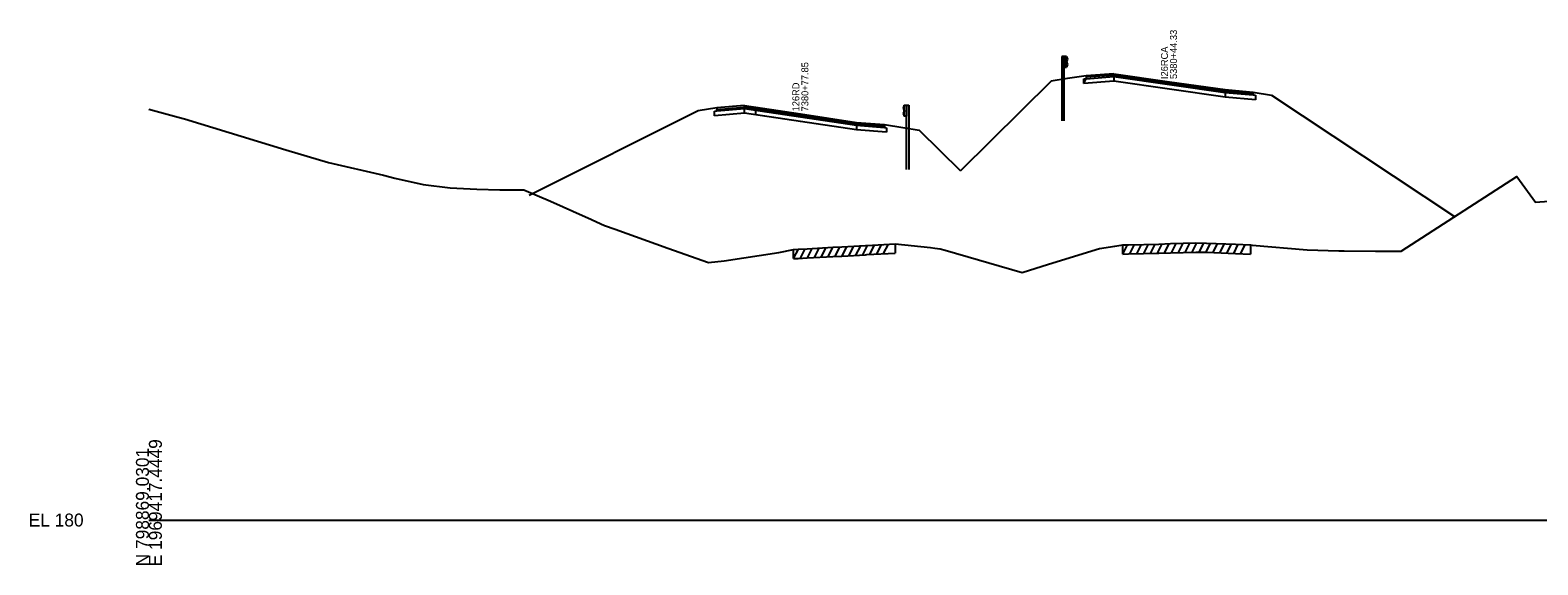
# Model space of a CAD drawing. Extents: x 1017 to 19997, y -1947 to 50737.
# Drawn here: x 13974.3 to 14300.5, y 28990.3 to 29106 of the extents above; entities that cross this region are included whole.
import ezdxf

# ---------------------------------------------------------------- set-up
doc = ezdxf.new("R2010")
doc.units = 0
for name, color, linetype in [('RD_GPK_XS_Cell', 7, 'Continuous'), ('RD_XS_Base', 7, 'Continuous'), ('RD_XS_ExGround', 7, 'Continuous'), ('RD_XS_ExPaveRet', 7, 'Continuous'), ('RD_XS_GR', 7, 'Continuous'), ('RD_XS_Greenside', 7, 'Continuous'), ('RD_XS_Pave', 7, 'Continuous'), ('RD_XS_PaveOvlay', 7, 'Continuous'), ('RD_XS_TX_Notes', 7, 'Continuous')]:
    doc.layers.add(name, color=color, linetype=linetype)

msp = doc.modelspace()

# ---------------------------------------------------------------- linework, layer by layer
at = {"layer": 'RD_GPK_XS_Cell'}
msp.add_line((14000, 29000), (14600, 29000), dxfattribs=at)
at = {"layer": 'RD_XS_Base'}
for points in [[(14202.27, 29094.43), (14202.77, 29095.46), (14208.79, 29095.91)], [(14202.27, 29095.43), (14202.77, 29095.46), (14208.79, 29095.91)], [(14208.79, 29095.91), (14208.79, 29094.91)], [(14202.27, 29094.43), (14202.27, 29095.43)], [(14208.79, 29094.91), (14202.27, 29094.43)], [(14232.88, 29091.47), (14220.84, 29093.19), (14208.79, 29094.91)], [(14232.88, 29092.47), (14232.88, 29091.47)], [(14232.88, 29092.47), (14238.91, 29091.95), (14239.41, 29091.9)], [(14122.36, 29088.47), (14122.86, 29088.51), (14128.89, 29089.01)], [(14128.89, 29088.01), (14128.89, 29089.01)], [(14239.41, 29090.9), (14232.88, 29091.47)], [(14239.41, 29091.9), (14239.41, 29090.9)], [(14122.36, 29087.47), (14122.36, 29088.47)], [(14128.89, 29088.01), (14122.36, 29087.47)], [(14153.08, 29084.39), (14140.97, 29086.2), (14128.89, 29088.01)], [(14131.32, 29087.65), (14131.32, 29088.65)], [(14153.08, 29084.39), (14140.97, 29086.2), (14131.32, 29087.65)], [(14153.08, 29085.39), (14153.08, 29084.39)], [(14153.08, 29085.39), (14159.13, 29084.91), (14159.63, 29084.87)], [(14159.63, 29083.87), (14153.08, 29084.39)], [(14159.63, 29084.87), (14159.63, 29083.87)]]:
    msp.add_lwpolyline(points, dxfattribs=at)
at = {"layer": 'RD_XS_ExGround'}
msp.add_lwpolyline([(14000, 29088.87), (14006.3, 29087.15), (14007.73, 29086.8), (14029.62, 29080.09), (14038.86, 29077.33), (14050.75, 29074.57), (14053.23, 29073.95), (14059.31, 29072.57), (14065.16, 29071.85), (14070.93, 29071.58), (14075.91, 29071.43), (14081.12, 29071.42), (14086.86, 29069), (14094.5, 29065.61), (14094.99, 29065.39), (14098.58, 29063.71), (14100.86, 29062.94), (14112.25, 29058.78), (14121.07, 29055.72), (14124.45, 29056.06), (14136.27, 29057.89), (14139.48, 29058.54), (14140.48, 29058.6), (14142.41, 29058.7), (14147.95, 29059), (14149.92, 29059.08), (14155.05, 29059.39), (14155.36, 29059.41), (14161.46, 29059.76), (14169.12, 29058.92), (14170.03, 29058.82), (14171.2, 29058.7), (14172.32, 29058.39), (14188.97, 29053.58), (14194.65, 29055.35), (14205.69, 29058.71), (14208.99, 29059.25), (14210.74, 29059.51), (14211.94, 29059.56), (14218.53, 29059.71), (14221.03, 29059.81), (14226.49, 29059.94), (14228.82, 29059.91), (14235.08, 29059.67), (14238.34, 29059.52), (14238.68, 29059.49), (14250.6, 29058.47), (14257.49, 29058.26), (14258.63, 29058.2), (14265.37, 29058.17), (14265.87, 29058.17), (14270.36, 29058.18), (14270.93, 29058.17), (14295.98, 29074.3), (14300.02, 29068.78), (14302.89, 29068.97)], dxfattribs=at)
at = {"layer": 'RD_XS_ExPaveRet'}
for p, q in [((14158.98, 29057.62), (14160.01, 29059.68)), ((14161.46, 29059.76), (14161.46, 29057.76)), ((14213.74, 29057.6), (14214.75, 29059.63)), ((14215.24, 29057.64), (14216.25, 29059.66)), ((14216.74, 29057.67), (14217.75, 29059.7)), ((14218.24, 29057.71), (14219.26, 29059.74)), ((14219.74, 29057.76), (14220.76, 29059.8)), ((14221.24, 29057.81), (14222.25, 29059.83)), ((14222.74, 29057.85), (14223.75, 29059.87)), ((14224.24, 29057.88), (14225.25, 29059.91)), ((14225.74, 29057.92), (14226.75, 29059.93)), ((14227.24, 29057.93), (14228.24, 29059.92)), ((14228.74, 29057.91), (14229.72, 29059.88)), ((14230.24, 29057.86), (14231.22, 29059.82)), ((14231.74, 29057.8), (14232.72, 29059.76)), ((14233.24, 29057.74), (14234.22, 29059.7)), ((14234.74, 29057.68), (14235.72, 29059.64)), ((14139.48, 29056.54), (14140.52, 29058.6)), ((14139.48, 29056.54), (14139.48, 29058.54)), ((14139.48, 29056.54), (14140.48, 29056.6)), ((14140.48, 29056.6), (14142.41, 29056.7)), ((14140.98, 29056.63), (14142.01, 29058.68)), ((14142.41, 29056.7), (14147.95, 29057)), ((14142.48, 29056.71), (14143.51, 29058.76)), ((14143.98, 29056.79), (14145.01, 29058.84)), ((14145.48, 29056.87), (14146.51, 29058.92)), ((14146.98, 29056.95), (14148.01, 29059)), ((14147.95, 29057), (14149.92, 29057.08)), ((14148.48, 29057.02), (14149.5, 29059.07)), ((14149.92, 29057.08), (14155.05, 29057.39)), ((14149.98, 29057.09), (14151.01, 29059.15)), ((14151.48, 29057.18), (14152.51, 29059.24)), ((14152.98, 29057.27), (14154.01, 29059.33)), ((14154.48, 29057.36), (14155.51, 29059.42)), ((14155.05, 29057.39), (14155.36, 29057.41)), ((14155.36, 29057.41), (14161.46, 29057.76)), ((14155.98, 29057.45), (14157.01, 29059.51)), ((14157.48, 29057.53), (14158.51, 29059.59)), ((14210.74, 29057.51), (14211.76, 29059.55)), ((14210.74, 29057.51), (14210.74, 29059.51)), ((14210.74, 29057.51), (14211.94, 29057.56)), ((14211.94, 29057.56), (14218.53, 29057.71)), ((14212.24, 29057.57), (14213.25, 29059.59)), ((14218.53, 29057.71), (14221.03, 29057.81)), ((14221.03, 29057.81), (14226.49, 29057.94)), ((14226.49, 29057.94), (14228.82, 29057.91)), ((14228.82, 29057.91), (14235.08, 29057.67)), ((14235.08, 29057.67), (14238.34, 29057.52)), ((14236.24, 29057.62), (14237.22, 29059.57)), ((14238.34, 29059.52), (14238.34, 29057.52))]:
    msp.add_line(p, q, dxfattribs=at)
at = {"layer": 'RD_XS_GR'}
for points in [[(14198.02, 29100.3), (14197.52, 29100.3)], [(14197.52, 29100.3), (14197.52, 29095.3)], [(14198.02, 29095.38), (14198.02, 29100.3)], [(14198.51, 29100.29), (14198.02, 29100.3)], [(14198.02, 29100.3), (14198.02, 29097.94)], [(14198.51, 29097.93), (14198.51, 29100.29)], [(14198.51, 29100.29), (14198.75, 29099.69)], [(14198.75, 29099.69), (14198.52, 29099.09)], [(14198.52, 29099.09), (14198.75, 29098.53)], [(14198.02, 29097.94), (14198.51, 29097.93)], [(14198.75, 29098.53), (14198.51, 29097.93)], [(14197.52, 29095.3), (14198.02, 29095.38)], [(14197.52, 29095.3), (14197.52, 29086.38)], [(14198.02, 29086.38), (14198.02, 29095.38)], [(14163.41, 29089.72), (14163.17, 29089.12)], [(14163.17, 29089.12), (14163.4, 29088.52)], [(14163.41, 29089.72), (14163.9, 29089.72)], [(14163.41, 29087.36), (14163.41, 29089.72)], [(14163.9, 29089.72), (14164.4, 29089.72)], [(14163.9, 29084.8), (14163.9, 29089.72)], [(14163.9, 29089.72), (14163.9, 29087.36)], [(14164.4, 29089.72), (14164.4, 29084.72)], [(14163.4, 29088.52), (14163.17, 29087.95)], [(14163.17, 29087.95), (14163.41, 29087.36)], [(14163.9, 29087.36), (14163.41, 29087.36)], [(14164.4, 29084.72), (14163.9, 29084.8)], [(14163.9, 29075.8), (14163.9, 29084.8)], [(14164.4, 29084.72), (14164.4, 29075.8)]]:
    msp.add_lwpolyline(points, dxfattribs=at)
at = {"layer": 'RD_XS_Greenside'}
for points in [[(14202.77, 29096.1), (14198.75, 29095.49)], [(14198.75, 29095.49), (14195.24, 29094.95), (14175.61, 29075.52)], [(14238.91, 29092.58), (14242.92, 29091.91)], [(14122.86, 29089.15), (14118.84, 29088.5)], [(14242.92, 29091.91), (14282.52, 29065.63)], [(14118.84, 29088.5), (14082.31, 29070.23)], [(14159.13, 29085.55), (14163.16, 29084.91)], [(14163.16, 29084.91), (14166.69, 29084.35), (14175.61, 29075.52)]]:
    msp.add_lwpolyline(points, dxfattribs=at)
at = {"layer": 'RD_XS_Pave'}
for points in [[(14208.79, 29096.22), (14202.77, 29095.78)], [(14202.77, 29095.46), (14208.79, 29095.91)], [(14202.77, 29095.78), (14202.77, 29095.46)], [(14232.88, 29092.79), (14220.84, 29094.51), (14208.79, 29096.22)], [(14208.79, 29096.22), (14208.79, 29095.91)], [(14208.79, 29095.91), (14220.84, 29094.19), (14232.88, 29092.47)], [(14232.88, 29092.47), (14232.88, 29092.79)], [(14232.88, 29092.79), (14238.91, 29092.27)], [(14238.91, 29091.95), (14232.88, 29092.47)], [(14238.91, 29092.27), (14238.91, 29091.95)], [(14122.86, 29088.83), (14128.89, 29089.33)], [(14128.89, 29089.01), (14122.86, 29088.51)], [(14153.08, 29085.71), (14140.97, 29087.52), (14128.89, 29089.33)], [(14128.89, 29089.33), (14128.89, 29089.01)], [(14128.89, 29089.01), (14140.97, 29087.2), (14153.08, 29085.39)], [(14122.86, 29088.51), (14122.86, 29088.83)], [(14153.08, 29085.71), (14140.97, 29087.52), (14131.32, 29088.97)], [(14131.32, 29088.97), (14131.32, 29088.65)], [(14131.32, 29088.65), (14140.97, 29087.2), (14153.08, 29085.39)], [(14153.08, 29085.39), (14153.08, 29085.71)], [(14153.08, 29085.71), (14159.13, 29085.23)], [(14159.13, 29084.91), (14153.08, 29085.39)], [(14159.13, 29085.23), (14159.13, 29084.91)]]:
    msp.add_lwpolyline(points, dxfattribs=at)
at = {"layer": 'RD_XS_PaveOvlay'}
for points in [[(14208.79, 29096.54), (14202.77, 29096.1)], [(14202.77, 29096.1), (14202.77, 29095.78)], [(14208.79, 29096.54), (14220.84, 29094.82), (14232.88, 29093.11)], [(14208.79, 29096.22), (14208.79, 29096.54)], [(14232.88, 29093.11), (14232.88, 29092.79)], [(14232.88, 29093.11), (14238.91, 29092.58)], [(14238.91, 29092.58), (14238.91, 29092.27)], [(14128.89, 29089.65), (14122.86, 29089.15)], [(14122.86, 29089.15), (14122.86, 29088.83)], [(14128.89, 29089.65), (14140.97, 29087.84), (14153.08, 29086.02)], [(14128.89, 29089.33), (14128.89, 29089.65)], [(14131.32, 29089.29), (14140.97, 29087.84), (14153.08, 29086.02)], [(14131.32, 29088.97), (14131.32, 29089.29)], [(14153.08, 29086.02), (14153.08, 29085.71)], [(14153.08, 29086.02), (14159.13, 29085.55)], [(14159.13, 29085.55), (14159.13, 29085.23)]]:
    msp.add_lwpolyline(points, dxfattribs=at)

# ---------------------------------------------------------------- texts
at = {"layer": 'RD_GPK_XS_Cell'}
for s, p in [('E 1969417.4449', (14002.8, 28990)), ('N 798869.0301', (14000, 28990))]:
    msp.add_text(s, height=2.8, rotation=90, dxfattribs=at).set_placement(p)
msp.add_text('EL 180', height=2.8, dxfattribs=at).set_placement((13974, 28998.6))
at = {"layer": 'RD_XS_TX_Notes'}
for s, p in [(' 5380+44.33', (14222.44, 29094.84)), (' I26RCA', (14220.49, 29094.84)), (' 7380+77.85', (14142.69, 29087.84)), (' 126RD', (14140.73, 29087.84))]:
    msp.add_text(s, height=1.5, rotation=90, dxfattribs=at).set_placement(p)

doc.saveas('drawing.dxf')
